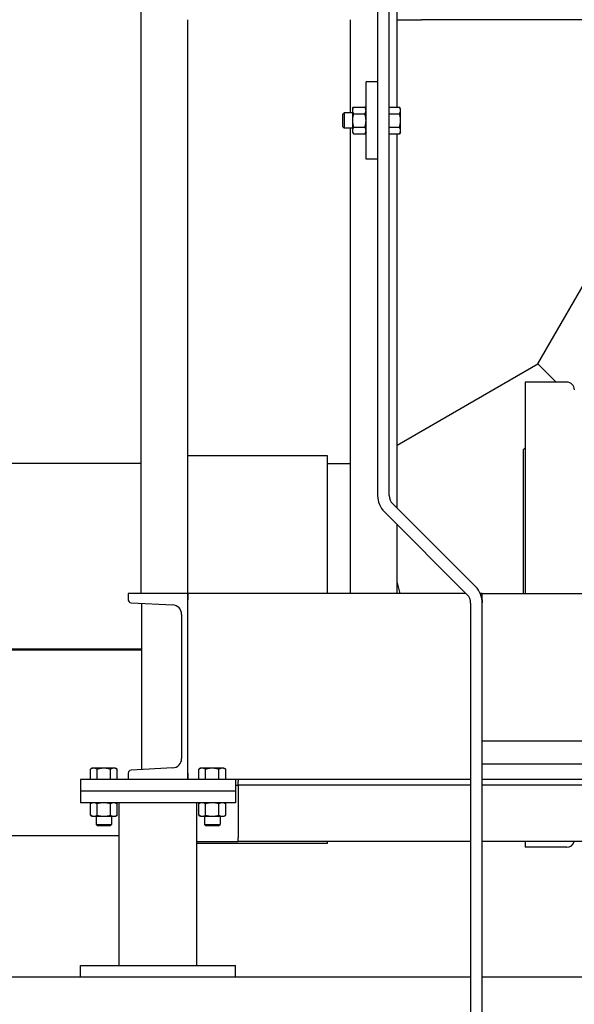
# Model space of a CAD drawing. Header units: inches. Extents: x 36 to 1719, y -84 to 1122.
# Tile 427 of 550: x 1369 to 1386, y 415 to 447. Entities that reach past the tile are written whole.
import ezdxf

# ---------------------------------------------------------------- set-up
doc = ezdxf.new("R2010")
doc.units = ezdxf.units.IN
doc.header["$LTSCALE"] = 48
doc.header["$MEASUREMENT"] = 0
doc.layers.add('Visible (ANSI)', color=7, linetype='Continuous', lineweight=30)

msp = doc.modelspace()

# ---------------------------------------------------------------- linework, layer by layer
at = {"layer": 'Visible (ANSI)'}
for p, q in [((1380.13153, 465.73443), (1380.13153, 431.63976)), ((1380.50653, 431.63976), (1380.50653, 465.73443)), ((1372.50653, 428.48443), (1372.50653, 464.23443)), ((1380.75653, 444.16744), (1380.75653, 464.05141)), ((1374.00653, 428.48443), (1374.00653, 446.98443)), ((1379.25653, 443.98443), (1379.25653, 446.98443)), ((1380.75653, 446.98443), (1381.55101, 446.98443)), ((1403.55101, 446.98443), (1381.55101, 446.98443)), ((1380.13153, 444.98443), (1379.75653, 444.98443)), ((1379.75653, 442.48443), (1379.75653, 444.98443)), ((1379.00653, 443.93724), (1379.0523, 443.98443)), ((1379.00653, 443.53162), (1379.00653, 443.93724)), ((1379.0523, 443.98443), (1379.0523, 443.48443)), ((1379.31853, 443.98443), (1379.0523, 443.98443)), ((1379.31853, 444.10943), (1379.35202, 444.16744)), ((1379.31853, 444.10943), (1379.31853, 444.05919)), ((1379.31853, 444.05919), (1379.31853, 443.73443)), ((1379.35202, 444.16744), (1379.72304, 444.16744)), ((1379.35202, 443.95093), (1379.72304, 443.95093)), ((1379.75653, 444.10943), (1379.72304, 444.16744)), ((1380.50653, 444.16744), (1380.83704, 444.16744)), ((1380.50653, 443.95093), (1380.83704, 443.95093)), ((1380.87053, 444.10943), (1380.83704, 444.16744)), ((1380.87053, 444.05919), (1380.87053, 444.10943)), ((1380.87053, 443.73443), (1380.87053, 444.05919)), ((1379.31853, 443.73443), (1379.31853, 443.40967)), ((1380.87053, 443.40967), (1380.87053, 443.73443)), ((1379.00653, 443.53162), (1379.0523, 443.48443)), ((1379.31853, 443.48443), (1379.0523, 443.48443)), ((1379.25653, 428.48443), (1379.25653, 443.48443)), ((1379.31853, 443.40967), (1379.31853, 443.35943)), ((1379.31853, 443.35943), (1379.35202, 443.30141)), ((1379.35202, 443.51792), (1379.72304, 443.51792)), ((1379.35202, 443.30141), (1379.72304, 443.30141)), ((1379.75653, 443.35943), (1379.72304, 443.30141)), ((1380.50653, 443.51792), (1380.83704, 443.51792)), ((1380.50653, 443.30141), (1380.83704, 443.30141)), ((1380.75653, 431.23443), (1380.75653, 443.30141)), ((1380.87053, 443.35943), (1380.83704, 443.30141)), ((1380.87053, 443.35943), (1380.87053, 443.40967)), ((1380.13153, 442.48443), (1379.75653, 442.48443)), ((1385.29529, 435.88726), (1388.5107, 441.45652)), ((1380.75653, 433.2668), (1385.29529, 435.88726)), ((1385.29529, 435.88726), (1385.88562, 435.29693)), ((1385.29529, 435.88726), (1385.88562, 435.29693)), ((1386.23012, 435.29693), (1384.88912, 435.29693)), ((1384.88912, 435.29693), (1384.88912, 428.48443)), ((1384.82612, 433.11193), (1384.88912, 433.17493)), ((1384.82612, 433.11193), (1384.82612, 428.48443)), ((1378.51062, 432.92193), (1374.00653, 432.92193)), ((1378.51062, 428.48443), (1378.51062, 432.92193)), ((1372.50653, 432.67193), (1353.83962, 432.67193)), ((1378.51062, 432.67185), (1379.25653, 432.67185)), ((1383.28686, 428.7041), (1380.61636, 431.37459)), ((1380.3512, 431.10943), (1383.02169, 428.43893)), ((1380.75653, 428.48443), (1380.75653, 430.7041)), ((1380.75653, 428.82598), (1380.84805, 428.48443)), ((1380.75653, 428.82598), (1380.84805, 428.48443)), ((1374.00653, 428.48443), (1372.08653, 428.48443)), ((1372.08653, 428.48443), (1372.08653, 428.27738)), ((1382.9762, 428.48443), (1374.00653, 428.48443)), ((1374.00653, 428.48443), (1374.00653, 428.27738)), ((1374.00653, 422.48443), (1374.00653, 428.48443)), ((1383.50653, 428.48443), (1383.43916, 428.48443)), ((1383.50653, 428.27738), (1383.50653, 428.48443)), ((1383.50653, 428.48443), (1401.50653, 428.48443)), ((1372.17751, 428.18151), (1373.51925, 428.1112)), ((1372.51062, 428.16406), (1372.51062, 422.8048)), ((1383.13153, 428.17377), (1383.13153, 391.98443)), ((1383.50653, 428.27738), (1383.50653, 428.18151)), ((1383.50653, 428.17377), (1383.50653, 428.18151)), ((1383.50653, 391.98443), (1383.50653, 428.17377)), ((1373.80653, 427.80848), (1373.80653, 423.16037)), ((1372.51062, 426.68443), (1353.83962, 426.68443)), ((1372.51062, 426.65943), (1353.83962, 426.65943)), ((1383.50653, 423.73443), (1401.50653, 423.73443)), ((1383.50653, 422.98443), (1401.50653, 422.98443)), ((1370.92153, 422.84843), (1370.86352, 422.81494)), ((1370.86352, 422.48443), (1370.86352, 422.81494)), ((1370.97177, 422.84843), (1370.92153, 422.84843)), ((1371.29653, 422.84843), (1370.97177, 422.84843)), ((1371.08002, 422.48443), (1371.08002, 422.81494)), ((1371.62129, 422.84843), (1371.29653, 422.84843)), ((1371.51304, 422.48443), (1371.51304, 422.81494)), ((1371.67153, 422.84843), (1371.62129, 422.84843)), ((1371.67153, 422.84843), (1371.72954, 422.81494)), ((1371.72954, 422.48443), (1371.72954, 422.81494)), ((1372.08653, 422.69147), (1372.08653, 422.48443)), ((1373.51925, 422.85765), (1372.17751, 422.78734)), ((1374.00653, 422.69147), (1374.00653, 422.48443)), ((1374.42153, 422.84843), (1374.36352, 422.81494)), ((1374.36352, 422.48443), (1374.36352, 422.81494)), ((1374.47177, 422.84843), (1374.42153, 422.84843)), ((1374.79653, 422.84843), (1374.47177, 422.84843)), ((1374.58002, 422.48443), (1374.58002, 422.81494)), ((1375.12129, 422.84843), (1374.79653, 422.84843)), ((1375.01304, 422.48443), (1375.01304, 422.81494)), ((1375.17153, 422.84843), (1375.12129, 422.84843)), ((1375.17153, 422.84843), (1375.22954, 422.81494)), ((1375.22954, 422.48443), (1375.22954, 422.81494)), ((1370.54653, 422.48443), (1370.54653, 422.10943)), ((1375.54653, 422.48443), (1370.54653, 422.48443)), ((1370.97177, 422.48443), (1370.86352, 422.48443)), ((1370.92153, 422.48443), (1370.92153, 422.48443)), ((1371.08002, 422.48443), (1370.97177, 422.48443)), ((1371.29653, 422.48443), (1371.08002, 422.48443)), ((1371.51304, 422.48443), (1371.29653, 422.48443)), ((1371.62129, 422.48443), (1371.51304, 422.48443)), ((1371.72954, 422.48443), (1371.62129, 422.48443)), ((1371.67153, 422.48443), (1371.67153, 422.48443)), ((1374.47177, 422.48443), (1374.36352, 422.48443)), ((1374.42153, 422.48443), (1374.42153, 422.48443)), ((1374.58002, 422.48443), (1374.47177, 422.48443)), ((1374.79653, 422.48443), (1374.58002, 422.48443)), ((1375.01304, 422.48443), (1374.79653, 422.48443)), ((1375.12129, 422.48443), (1375.01304, 422.48443)), ((1375.22954, 422.48443), (1375.12129, 422.48443)), ((1375.17153, 422.48443), (1375.17153, 422.48443)), ((1383.13153, 422.48443), (1375.54653, 422.48443)), ((1375.54653, 422.48443), (1375.54653, 422.10943)), ((1375.54653, 422.29643), (1375.63153, 422.29643)), ((1375.63153, 422.48443), (1375.63153, 422.41643)), ((1375.63153, 422.29643), (1375.63153, 422.41643)), ((1383.13153, 422.29643), (1375.63153, 422.29643)), ((1375.63153, 422.29643), (1375.63153, 422.04643)), ((1401.50653, 422.48443), (1383.50653, 422.48443)), ((1401.50653, 422.29643), (1383.50653, 422.29643)), ((1370.54653, 422.10943), (1370.54653, 421.73443)), ((1375.54653, 422.10943), (1370.54653, 422.10943)), ((1375.54653, 422.10943), (1370.54653, 422.10943)), ((1375.54653, 422.10943), (1375.54653, 421.73443)), ((1375.63153, 422.04643), (1375.63153, 420.60443)), ((1375.54653, 421.73443), (1370.54653, 421.73443)), ((1370.92153, 421.73443), (1370.86352, 421.70093)), ((1370.86352, 421.32992), (1370.86352, 421.70093)), ((1371.08002, 421.32992), (1371.08002, 421.70093)), ((1371.51304, 421.32992), (1371.51304, 421.70093)), ((1371.67153, 421.73443), (1371.72954, 421.70093)), ((1371.72954, 421.32992), (1371.72954, 421.70093)), ((1371.79653, 416.48443), (1371.79653, 421.73443)), ((1374.29653, 416.48443), (1374.29653, 421.73443)), ((1374.42153, 421.73443), (1374.36352, 421.70093)), ((1374.36352, 421.32992), (1374.36352, 421.70093)), ((1374.58002, 421.32992), (1374.58002, 421.70093)), ((1375.01304, 421.32992), (1375.01304, 421.70093)), ((1375.17153, 421.73443), (1375.22954, 421.70093)), ((1375.22954, 421.32992), (1375.22954, 421.70093)), ((1370.92153, 421.29643), (1370.86352, 421.32992)), ((1371.67153, 421.29643), (1371.72954, 421.32992)), ((1374.42153, 421.29643), (1374.36352, 421.32992)), ((1375.17153, 421.29643), (1375.22954, 421.32992)), ((1370.92153, 421.29643), (1370.97177, 421.29643)), ((1370.97177, 421.29643), (1371.29653, 421.29643)), ((1371.04653, 421.29643), (1371.04653, 421.0302)), ((1371.09372, 420.98443), (1371.04653, 421.0302)), ((1371.04653, 421.0302), (1371.54653, 421.0302)), ((1371.29653, 421.29643), (1371.62129, 421.29643)), ((1371.49934, 420.98443), (1371.54653, 421.0302)), ((1371.54653, 421.29643), (1371.54653, 421.0302)), ((1371.62129, 421.29643), (1371.67153, 421.29643)), ((1374.42153, 421.29643), (1374.47177, 421.29643)), ((1374.47177, 421.29643), (1374.79653, 421.29643)), ((1374.54653, 421.29643), (1374.54653, 421.0302)), ((1374.59372, 420.98443), (1374.54653, 421.0302)), ((1374.54653, 421.0302), (1375.04653, 421.0302)), ((1374.79653, 421.29643), (1375.12129, 421.29643)), ((1374.99934, 420.98443), (1375.04653, 421.0302)), ((1375.04653, 421.29643), (1375.04653, 421.0302)), ((1375.12129, 421.29643), (1375.17153, 421.29643)), ((1371.49934, 420.98443), (1371.09372, 420.98443)), ((1374.99934, 420.98443), (1374.59372, 420.98443)), ((1371.79653, 420.67193), (1353.83962, 420.67193)), ((1374.29653, 420.48443), (1375.63153, 420.48443)), ((1378.51062, 420.42193), (1374.29653, 420.42193)), ((1375.63153, 420.48443), (1375.63153, 420.60443)), ((1383.13153, 420.48443), (1375.63153, 420.48443)), ((1378.51062, 420.42193), (1378.51062, 420.48443)), ((1401.50653, 420.48443), (1383.50653, 420.48443)), ((1384.88912, 420.48443), (1384.88912, 420.29693)), ((1386.23012, 420.29693), (1384.88912, 420.29693)), ((1370.54653, 416.48443), (1375.54653, 416.48443)), ((1370.54653, 416.10943), (1370.54653, 416.48443)), ((1375.54653, 416.10943), (1375.54653, 416.48443)), ((1383.13153, 416.10943), (1326.28662, 416.10943)), ((1375.54653, 416.10943), (1370.54653, 416.10943)), ((1401.50653, 416.10943), (1383.50653, 416.10943))]:
    msp.add_line(p, q, dxfattribs=at)
for centre, radius, start, end in [((1386.23012, 435.04693), 0.25, 0, 90), ((1380.88153, 431.63976), 0.75, 180, 225), ((1380.88153, 431.63976), 0.375, 180, 225), ((1382.75653, 428.17377), 0.75, 0, 45), ((1382.75653, 428.17377), 0.375, 0, 45), ((1372.18253, 428.27738), 0.096, 180, 267.000444), ((1373.50339, 427.80848), 0.30314, 0, 87.000444), ((1373.50339, 423.16037), 0.30314, 272.999556, 0), ((1372.18253, 422.69147), 0.096, 92.999556, 180), ((1386.23012, 420.54693), 0.25, 270, 345.522488)]:
    msp.add_arc(centre, radius, start, end, dxfattribs=at)
for points in [[(1379.35202, 444.16744), (1379.31853, 444.10943), (1379.31853, 444.05919)], [(1379.31853, 444.05919), (1379.31853, 444.00895), (1379.35202, 443.95093)], [(1379.35202, 443.95093), (1379.31853, 443.83491), (1379.31853, 443.73443)], [(1379.75653, 444.05919), (1379.75653, 444.10943), (1379.72304, 444.16744)], [(1379.72304, 443.95093), (1379.75653, 444.00895), (1379.75653, 444.05919)], [(1379.75653, 443.73443), (1379.75653, 443.83491), (1379.72304, 443.95093)], [(1380.87053, 444.05919), (1380.87053, 444.10943), (1380.83704, 444.16744)], [(1380.83704, 443.95093), (1380.87053, 444.00895), (1380.87053, 444.05919)], [(1380.87053, 443.73443), (1380.87053, 443.83491), (1380.83704, 443.95093)], [(1379.31853, 443.73443), (1379.31853, 443.63395), (1379.35202, 443.51792)], [(1379.72304, 443.51792), (1379.75653, 443.63395), (1379.75653, 443.73443)], [(1380.83704, 443.51792), (1380.87053, 443.63395), (1380.87053, 443.73443)], [(1379.35202, 443.51792), (1379.31853, 443.45991), (1379.31853, 443.40967)], [(1379.31853, 443.40967), (1379.31853, 443.35943), (1379.35202, 443.30141)], [(1379.75653, 443.40967), (1379.75653, 443.45991), (1379.72304, 443.51792)], [(1379.72304, 443.30141), (1379.75653, 443.35943), (1379.75653, 443.40967)], [(1380.87053, 443.40967), (1380.87053, 443.45991), (1380.83704, 443.51792)], [(1380.83704, 443.30141), (1380.87053, 443.35943), (1380.87053, 443.40967)], [(1370.97177, 422.84843), (1370.92153, 422.84843), (1370.86352, 422.81494)], [(1371.08002, 422.81494), (1371.02201, 422.84843), (1370.97177, 422.84843)], [(1371.29653, 422.84843), (1371.19605, 422.84843), (1371.08002, 422.81494)], [(1371.51304, 422.81494), (1371.39701, 422.84843), (1371.29653, 422.84843)], [(1371.62129, 422.84843), (1371.57105, 422.84843), (1371.51304, 422.81494)], [(1371.72954, 422.81494), (1371.67153, 422.84843), (1371.62129, 422.84843)], [(1374.47177, 422.84843), (1374.42153, 422.84843), (1374.36352, 422.81494)], [(1374.58002, 422.81494), (1374.52201, 422.84843), (1374.47177, 422.84843)], [(1374.79653, 422.84843), (1374.69605, 422.84843), (1374.58002, 422.81494)], [(1375.01304, 422.81494), (1374.89701, 422.84843), (1374.79653, 422.84843)], [(1375.12129, 422.84843), (1375.07105, 422.84843), (1375.01304, 422.81494)], [(1375.22954, 422.81494), (1375.17153, 422.84843), (1375.12129, 422.84843)], [(1370.97177, 421.73443), (1370.92153, 421.73443), (1370.86352, 421.70093)], [(1371.08002, 421.70093), (1371.02201, 421.73443), (1370.97177, 421.73443)], [(1371.29653, 421.73443), (1371.19605, 421.73443), (1371.08002, 421.70093)], [(1371.51304, 421.70093), (1371.39701, 421.73443), (1371.29653, 421.73443)], [(1371.62129, 421.73443), (1371.57105, 421.73443), (1371.51304, 421.70093)], [(1371.72954, 421.70093), (1371.67153, 421.73443), (1371.62129, 421.73443)], [(1374.47177, 421.73443), (1374.42153, 421.73443), (1374.36352, 421.70093)], [(1374.58002, 421.70093), (1374.52201, 421.73443), (1374.47177, 421.73443)], [(1374.79653, 421.73443), (1374.69605, 421.73443), (1374.58002, 421.70093)], [(1375.01304, 421.70093), (1374.89701, 421.73443), (1374.79653, 421.73443)], [(1375.12129, 421.73443), (1375.07105, 421.73443), (1375.01304, 421.70093)], [(1375.22954, 421.70093), (1375.17153, 421.73443), (1375.12129, 421.73443)], [(1370.86352, 421.32992), (1370.92153, 421.29643), (1370.97177, 421.29643)], [(1370.97177, 421.29643), (1371.02201, 421.29643), (1371.08002, 421.32992)], [(1371.08002, 421.32992), (1371.19605, 421.29643), (1371.29653, 421.29643)], [(1371.29653, 421.29643), (1371.39701, 421.29643), (1371.51304, 421.32992)], [(1371.51304, 421.32992), (1371.57105, 421.29643), (1371.62129, 421.29643)], [(1371.62129, 421.29643), (1371.67153, 421.29643), (1371.72954, 421.32992)], [(1374.36352, 421.32992), (1374.42153, 421.29643), (1374.47177, 421.29643)], [(1374.47177, 421.29643), (1374.52201, 421.29643), (1374.58002, 421.32992)], [(1374.58002, 421.32992), (1374.69605, 421.29643), (1374.79653, 421.29643)], [(1374.79653, 421.29643), (1374.89701, 421.29643), (1375.01304, 421.32992)], [(1375.01304, 421.32992), (1375.07105, 421.29643), (1375.12129, 421.29643)], [(1375.12129, 421.29643), (1375.17153, 421.29643), (1375.22954, 421.32992)]]:
    msp.add_rational_spline(points, [1, 1.0379548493, 1], degree=2, dxfattribs=at)

doc.saveas('drawing.dxf')
